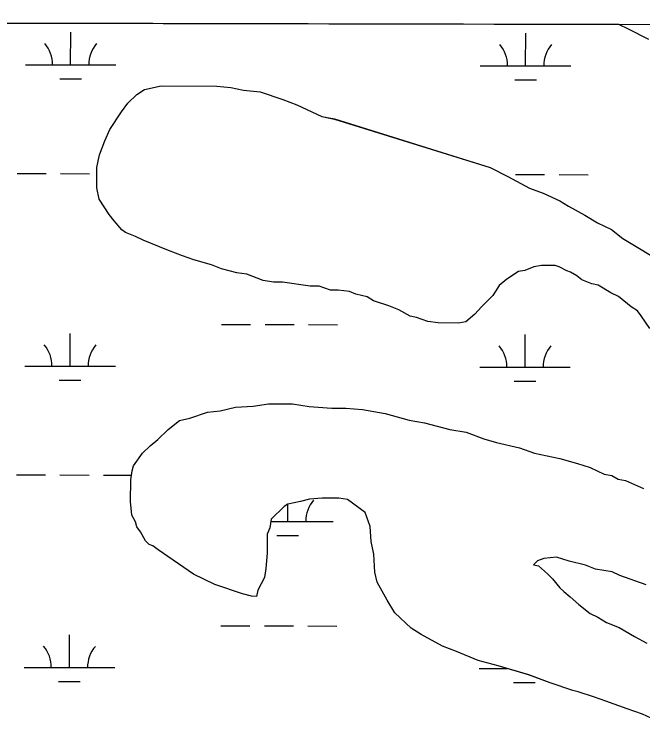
# Model space of a CAD drawing. Extents: x 3187622 to 3225504, y 800805 to 826213.
# Drawn here: x 3220091 to 3220784, y 823587 to 824386 of the extents above; entities that cross this region are included whole.
import ezdxf

# ---------------------------------------------------------------- set-up
doc = ezdxf.new("R2010")
doc.units = 0
for name, color, linetype in [('V-GRID-FRAM', 7, 'Continuous'), ('V-SITE-VEGE', 7, 'Continuous'), ('V-WETL-SWMP', 7, 'Continuous')]:
    doc.layers.add(name, color=color, linetype=linetype)

msp = doc.modelspace()

# ---------------------------------------------------------------- linework, layer by layer
at = {"layer": 'V-GRID-FRAM'}
msp.add_lwpolyline([(3191838.83, 824434.07), (3223248.62, 824370.11), (3223219.52, 806183.49), (3191793.86, 806247.48), (3191838.83, 824434.07)], dxfattribs=at)
at = {"layer": 'V-SITE-VEGE'}
for p, q in [((3220757.79, 824375.19), (3216843.36, 824383.16)), ((3220768.47, 824370.08), (3220757.79, 824375.19)), ((3220790.76, 824358.68), (3220768.47, 824370.08)), ((3220226.05, 824298.13), (3220234.5, 824303.65)), ((3220234.5, 824303.65), (3220252.73, 824307.68)), ((3220252.73, 824307.68), (3220314.32, 824307.1)), ((3220314.32, 824307.1), (3220329.71, 824305.56)), ((3220329.71, 824305.56), (3220343.68, 824302.63)), ((3220216.16, 824288.42), (3220226.05, 824298.13)), ((3220343.68, 824302.63), (3220361.86, 824301.06)), ((3220361.86, 824301.06), (3220386.98, 824292.43)), ((3220209.07, 824278.69), (3220216.16, 824288.42)), ((3220386.98, 824292.43), (3220402.33, 824286.69)), ((3220402.33, 824286.69), (3220430.2, 824273.83)), ((3220196.29, 824259.21), (3220209.07, 824278.69)), ((3220430.2, 824273.83), (3220444.18, 824270.91)), ((3220444.18, 824270.91), (3220615.87, 824217.51)), ((3220190.57, 824246.66), (3220196.29, 824259.21)), ((3220184.83, 824231.32), (3220190.57, 824246.66)), ((3220181.9, 824217.34), (3220184.83, 824231.32)), ((3220181.69, 824194.95), (3220181.9, 824217.34)), ((3220615.87, 824217.51), (3220635.37, 824207.53)), ((3220635.37, 824207.53), (3220659.05, 824194.71)), ((3220184.37, 824182.32), (3220181.69, 824194.95)), ((3220659.05, 824194.71), (3220674.4, 824188.97)), ((3220674.4, 824188.97), (3220692.51, 824180.4)), ((3220195.42, 824165.42), (3220184.37, 824182.32)), ((3220692.51, 824180.4), (3220702.26, 824174.71)), ((3220702.26, 824174.71), (3220720.37, 824164.74)), ((3220200.95, 824158.37), (3220195.42, 824165.42)), ((3220720.37, 824164.74), (3220734.29, 824156.22)), ((3220209.26, 824148.5), (3220200.95, 824158.37)), ((3220734.29, 824156.22), (3220749.62, 824149.08)), ((3220213.43, 824145.66), (3220209.26, 824148.5)), ((3220224.59, 824141.35), (3220213.43, 824145.66)), ((3220749.62, 824149.08), (3220762.12, 824139.16)), ((3220232.95, 824137.08), (3220224.59, 824141.35)), ((3220251.08, 824129.91), (3220232.95, 824137.08)), ((3220762.12, 824139.16), (3220778.83, 824129.21)), ((3220260.84, 824125.61), (3220251.08, 824129.91)), ((3220778.83, 824129.21), (3220792.75, 824120.68)), ((3220276.19, 824119.88), (3220260.84, 824125.61)), ((3220288.75, 824115.56), (3220276.19, 824119.88)), ((3220308.29, 824109.78), (3220288.75, 824115.56)), ((3220319.45, 824105.47), (3220308.29, 824109.78)), ((3220336.21, 824101.12), (3220319.45, 824105.47)), ((3220654, 824103.77), (3220647, 824102.43)), ((3220663.84, 824107.88), (3220654, 824103.77)), ((3220672.25, 824109.2), (3220663.84, 824107.88)), ((3220687.65, 824109.05), (3220672.25, 824109.2)), ((3220691.84, 824107.61), (3220687.65, 824109.05)), ((3220700.2, 824103.34), (3220691.84, 824107.61)), ((3220704.38, 824101.9), (3220700.2, 824103.34)), ((3220347.39, 824099.62), (3220336.21, 824101.12)), ((3220365.53, 824092.45), (3220347.39, 824099.62)), ((3220647, 824102.43), (3220634.32, 824094.15)), ((3220711.34, 824097.64), (3220704.38, 824101.9)), ((3220716.9, 824093.38), (3220711.34, 824097.64)), ((3220376.71, 824090.95), (3220365.53, 824092.45)), ((3220386.51, 824090.85), (3220376.71, 824090.95)), ((3220417.27, 824086.37), (3220386.51, 824090.85)), ((3220625.85, 824087.23), (3220618.75, 824076.1)), ((3220634.32, 824094.15), (3220625.85, 824087.23)), ((3220728.06, 824089.08), (3220716.9, 824093.38)), ((3220735.05, 824087.62), (3220728.06, 824089.08)), ((3220748.97, 824079.09), (3220735.05, 824087.62)), ((3220427.06, 824086.28), (3220417.27, 824086.37)), ((3220439.62, 824081.96), (3220427.06, 824086.28)), ((3220448.02, 824081.88), (3220439.62, 824081.96)), ((3220460.61, 824080.37), (3220448.02, 824081.88)), ((3220467.58, 824077.5), (3220460.61, 824080.37)), ((3220757.33, 824074.81), (3220748.97, 824079.09)), ((3220480.15, 824074.58), (3220467.58, 824077.5)), ((3220487.11, 824070.32), (3220480.15, 824074.58)), ((3220618.75, 824076.1), (3220606.04, 824063.62)), ((3220771.22, 824063.48), (3220757.33, 824074.81)), ((3220503.85, 824064.56), (3220487.11, 824070.32)), ((3220515.01, 824060.26), (3220503.85, 824064.56)), ((3220606.04, 824063.62), (3220598.96, 824055.28)), ((3220778.18, 824059.22), (3220771.22, 824063.48)), ((3220527.54, 824053.15), (3220515.01, 824060.26)), ((3220598.96, 824055.28), (3220589.08, 824046.97)), ((3220782.33, 824053.58), (3220778.18, 824059.22)), ((3220534.53, 824051.68), (3220527.54, 824053.15)), ((3220547.09, 824047.36), (3220534.53, 824051.68)), ((3220558.28, 824045.86), (3220547.09, 824047.36)), ((3220589.08, 824046.97), (3220580.67, 824045.65)), ((3220792, 824039.49), (3220782.33, 824053.58)), ((3220580.67, 824045.65), (3220558.28, 824045.86)), ((3220317.99, 823948.7), (3220334.83, 823952.75)), ((3220334.83, 823952.75), (3220354.44, 823953.96)), ((3220354.44, 823953.96), (3220371.26, 823956.61)), ((3220371.26, 823956.61), (3220397.86, 823956.36)), ((3220397.86, 823956.36), (3220416.03, 823953.39)), ((3220416.03, 823953.39), (3220441.21, 823951.76)), ((3220441.21, 823951.76), (3220456.61, 823951.62)), ((3220456.61, 823951.62), (3220474.79, 823950.04)), ((3220284.32, 823940.61), (3220303.98, 823947.43)), ((3220303.98, 823947.43), (3220317.99, 823948.7)), ((3220474.79, 823950.04), (3220499.95, 823945.61)), ((3220499.95, 823945.61), (3220526.48, 823938.37)), ((3220260.41, 823928.24), (3220273.1, 823937.92)), ((3220273.1, 823937.92), (3220284.32, 823940.61)), ((3220526.48, 823938.37), (3220543.25, 823935.41)), ((3220543.25, 823935.41), (3220571.18, 823928.15)), ((3220249.1, 823917.15), (3220260.41, 823928.24)), ((3220571.18, 823928.15), (3220589.35, 823925.18)), ((3220589.35, 823925.18), (3220608.88, 823918)), ((3220240.64, 823910.22), (3220249.1, 823917.15)), ((3220608.88, 823918), (3220622.84, 823913.67)), ((3220622.84, 823913.67), (3220647.99, 823907.84)), ((3220232.17, 823901.9), (3220240.64, 823910.22)), ((3220647.99, 823907.84), (3220664.73, 823902.08)), ((3220222.24, 823888), (3220232.17, 823901.9)), ((3220664.73, 823902.08), (3220692.67, 823896.22)), ((3220692.67, 823896.22), (3220712.22, 823890.45)), ((3220220.79, 823882.41), (3220222.24, 823888)), ((3220712.22, 823890.45), (3220726.18, 823886.11)), ((3220219.29, 823872.63), (3220220.79, 823882.41)), ((3220726.18, 823886.11), (3220741.51, 823878.97)), ((3220219.07, 823848.83), (3220219.29, 823872.63)), ((3220741.51, 823878.97), (3220749.89, 823877.5)), ((3220749.89, 823877.5), (3220756.86, 823873.23)), ((3220756.86, 823873.23), (3220765.24, 823871.76)), ((3220765.24, 823871.76), (3220784.76, 823863.17)), ((3220220.33, 823833.42), (3220219.07, 823848.83)), ((3220406.66, 823848.49), (3220392.63, 823845.82)), ((3220416.48, 823851.2), (3220406.66, 823848.49)), ((3220430.49, 823852.46), (3220416.48, 823851.2)), ((3220448.69, 823852.29), (3220430.49, 823852.46)), ((3220458.47, 823850.8), (3220448.69, 823852.29)), ((3220477.94, 823836.62), (3220458.47, 823850.8)), ((3220388.41, 823843.06), (3220374.28, 823829.19)), ((3220392.63, 823845.82), (3220388.41, 823843.06)), ((3220224.47, 823826.38), (3220220.33, 823833.42)), ((3220483.4, 823821.18), (3220477.94, 823836.62)), ((3220225.81, 823820.77), (3220224.47, 823826.38)), ((3220374.28, 823829.19), (3220372.79, 823819.41)), ((3220229.96, 823815.13), (3220225.81, 823820.77)), ((3220372.79, 823819.41), (3220369.92, 823812.43)), ((3220484.64, 823804.37), (3220483.4, 823821.18)), ((3220235.47, 823805.28), (3220229.96, 823815.13)), ((3220369.92, 823812.43), (3220369.73, 823791.44)), ((3220239.63, 823801.04), (3220235.47, 823805.28)), ((3220243.81, 823799.6), (3220239.63, 823801.04)), ((3220249.38, 823795.35), (3220243.81, 823799.6)), ((3220487.31, 823790.34), (3220484.64, 823804.37)), ((3220288.32, 823768.39), (3220249.38, 823795.35)), ((3220369.73, 823791.44), (3220368.17, 823774.65)), ((3220488.53, 823770.73), (3220487.31, 823790.34)), ((3220674.85, 823785.8), (3220667.83, 823783.07)), ((3220688.86, 823787.07), (3220674.85, 823785.8)), ((3220702.82, 823782.74), (3220688.86, 823787.07)), ((3220667.83, 823783.07), (3220663.59, 823778.91)), ((3220663.59, 823778.91), (3220669.17, 823777.45)), ((3220669.17, 823777.45), (3220678.89, 823768.96)), ((3220720.98, 823778.37), (3220702.82, 823782.74)), ((3220732.14, 823774.07), (3220720.98, 823778.37)), ((3220312.01, 823756.97), (3220288.32, 823768.39)), ((3220368.17, 823774.65), (3220366.68, 823764.86)), ((3220491.22, 823759.51), (3220488.53, 823770.73)), ((3220678.89, 823768.96), (3220684.44, 823763.31)), ((3220750.31, 823771.1), (3220732.14, 823774.07)), ((3220758.67, 823766.82), (3220750.31, 823771.1)), ((3220366.68, 823764.86), (3220359.55, 823750.93)), ((3220502.24, 823739.81), (3220491.22, 823759.51)), ((3220684.44, 823763.31), (3220692.75, 823753.44)), ((3220787.97, 823756.75), (3220758.67, 823766.82)), ((3220342.71, 823746.89), (3220312.01, 823756.97)), ((3220692.75, 823753.44), (3220696.91, 823749.2)), ((3220352.49, 823744), (3220342.71, 823746.89)), ((3220358.09, 823743.95), (3220352.49, 823744)), ((3220359.55, 823750.93), (3220358.09, 823743.95)), ((3220696.91, 823749.2), (3220703.86, 823743.53)), ((3220703.86, 823743.53), (3220713.58, 823735.05)), ((3220510.51, 823725.73), (3220502.24, 823739.81)), ((3220713.58, 823735.05), (3220726.08, 823725.13)), ((3220528.55, 823708.77), (3220510.51, 823725.73)), ((3220726.08, 823725.13), (3220734.44, 823720.85)), ((3220734.44, 823720.85), (3220744.19, 823715.16)), ((3220744.19, 823715.16), (3220758.13, 823709.43)), ((3220539.68, 823701.67), (3220528.55, 823708.77)), ((3220758.13, 823709.43), (3220774.84, 823699.48)), ((3220563.36, 823688.84), (3220539.68, 823701.67)), ((3220774.84, 823699.48), (3220788.77, 823692.35)), ((3220578.7, 823683.1), (3220563.36, 823688.84)), ((3220602.41, 823673.08), (3220578.7, 823683.1)), ((3220624.75, 823667.27), (3220602.41, 823673.08)), ((3220658.26, 823657.16), (3220624.75, 823667.27)), ((3220681.98, 823648.55), (3220658.26, 823657.16)), ((3220707.09, 823639.91), (3220681.98, 823648.55)), ((3220712.68, 823638.46), (3220707.09, 823639.91)), ((3220730.82, 823632.7), (3220712.68, 823638.46)), ((3220743.38, 823628.38), (3220730.82, 823632.7)), ((3220767.1, 823619.76), (3220743.38, 823628.38)), ((3220783.84, 823614), (3220767.1, 823619.76))]:
    msp.add_line(p, q, dxfattribs=at)
at = {"layer": 'V-WETL-SWMP'}
for p, q in [((3220757.79, 824375.19), (3215457.17, 824385.98)), ((3220768.47, 824370.08), (3220757.79, 824375.19)), ((3220790.76, 824358.68), (3220768.47, 824370.08)), ((3220152.98, 824330.66), (3220153.05, 824366.66)), ((3220654.88, 824329.64), (3220654.96, 824365.64)), ((3220102.98, 824330.76), (3220202.98, 824330.56)), ((3220604.88, 824329.74), (3220704.88, 824329.54)), ((3220140.95, 824315.26), (3220164.95, 824315.21)), ((3220642.85, 824314.23), (3220666.85, 824314.18)), ((3220226.05, 824298.13), (3220234.5, 824303.65)), ((3220234.5, 824303.65), (3220252.73, 824307.68)), ((3220252.73, 824307.68), (3220314.32, 824307.11)), ((3220314.32, 824307.11), (3220329.71, 824305.57)), ((3220329.71, 824305.57), (3220343.68, 824302.64)), ((3220216.16, 824288.42), (3220226.05, 824298.13)), ((3220343.68, 824302.64), (3220361.86, 824301.07)), ((3220361.86, 824301.07), (3220386.98, 824292.43)), ((3220209.07, 824278.69), (3220216.16, 824288.42)), ((3220386.98, 824292.43), (3220402.33, 824286.69)), ((3220402.33, 824286.69), (3220430.2, 824273.83)), ((3220196.29, 824259.21), (3220209.07, 824278.69)), ((3220430.2, 824273.83), (3220444.18, 824270.9)), ((3220444.18, 824270.9), (3220615.86, 824217.51)), ((3220190.57, 824246.66), (3220196.29, 824259.21)), ((3220184.83, 824231.32), (3220190.57, 824246.66)), ((3220181.9, 824217.35), (3220184.83, 824231.32)), ((3220181.69, 824194.95), (3220181.9, 824217.35)), ((3220615.86, 824217.51), (3220635.37, 824207.53)), ((3220093.89, 824210.71), (3220125.89, 824210.65)), ((3220141.89, 824210.61), (3220173.89, 824210.55)), ((3220635.37, 824207.53), (3220659.05, 824194.72)), ((3220643.8, 824209.59), (3220675.8, 824209.53)), ((3220691.8, 824209.49), (3220723.8, 824209.43)), ((3220184.37, 824182.33), (3220181.69, 824194.95)), ((3220659.05, 824194.72), (3220674.39, 824188.97)), ((3220674.39, 824188.97), (3220692.51, 824180.41)), ((3220195.42, 824165.42), (3220184.37, 824182.33)), ((3220692.51, 824180.41), (3220702.26, 824174.72)), ((3220702.26, 824174.72), (3220720.37, 824164.75)), ((3220200.95, 824158.37), (3220195.42, 824165.42)), ((3220720.37, 824164.75), (3220734.29, 824156.22)), ((3220209.26, 824148.5), (3220200.95, 824158.37)), ((3220734.29, 824156.22), (3220749.62, 824149.08)), ((3220213.43, 824145.66), (3220209.26, 824148.5)), ((3220224.59, 824141.36), (3220213.43, 824145.66)), ((3220749.62, 824149.08), (3220762.12, 824139.16)), ((3220232.95, 824137.08), (3220224.59, 824141.36)), ((3220251.08, 824129.91), (3220232.95, 824137.08)), ((3220762.12, 824139.16), (3220778.83, 824129.21)), ((3220260.84, 824125.62), (3220251.08, 824129.91)), ((3220778.83, 824129.21), (3220792.75, 824120.68)), ((3220276.19, 824119.88), (3220260.84, 824125.62)), ((3220288.75, 824115.56), (3220276.19, 824119.88)), ((3220308.29, 824109.78), (3220288.75, 824115.56)), ((3220319.45, 824105.48), (3220308.29, 824109.78)), ((3220336.21, 824101.12), (3220319.45, 824105.48)), ((3220654, 824103.77), (3220646.99, 824102.43)), ((3220663.84, 824107.88), (3220654, 824103.77)), ((3220672.25, 824109.2), (3220663.84, 824107.88)), ((3220687.65, 824109.06), (3220672.25, 824109.2)), ((3220691.84, 824107.62), (3220687.65, 824109.06)), ((3220700.2, 824103.34), (3220691.84, 824107.62)), ((3220704.38, 824101.9), (3220700.2, 824103.34)), ((3220347.39, 824099.62), (3220336.21, 824101.12)), ((3220365.52, 824092.45), (3220347.39, 824099.62)), ((3220646.99, 824102.43), (3220634.32, 824094.15)), ((3220711.34, 824097.64), (3220704.38, 824101.9)), ((3220716.9, 824093.39), (3220711.34, 824097.64)), ((3220376.71, 824090.95), (3220365.52, 824092.45)), ((3220386.51, 824090.86), (3220376.71, 824090.95)), ((3220417.26, 824086.37), (3220386.51, 824090.86)), ((3220625.85, 824087.23), (3220618.75, 824076.1)), ((3220634.32, 824094.15), (3220625.85, 824087.23)), ((3220728.06, 824089.08), (3220716.9, 824093.39)), ((3220735.05, 824087.62), (3220728.06, 824089.08)), ((3220748.97, 824079.09), (3220735.05, 824087.62)), ((3220427.06, 824086.28), (3220417.26, 824086.37)), ((3220439.62, 824081.96), (3220427.06, 824086.28)), ((3220448.02, 824081.89), (3220439.62, 824081.96)), ((3220460.6, 824080.37), (3220448.02, 824081.89)), ((3220467.58, 824077.5), (3220460.6, 824080.37)), ((3220757.33, 824074.81), (3220748.97, 824079.09)), ((3220480.15, 824074.59), (3220467.58, 824077.5)), ((3220487.11, 824070.32), (3220480.15, 824074.59)), ((3220618.75, 824076.1), (3220606.04, 824063.62)), ((3220771.22, 824063.48), (3220757.33, 824074.81)), ((3220503.85, 824064.57), (3220487.11, 824070.32)), ((3220515.01, 824060.26), (3220503.85, 824064.57)), ((3220606.04, 824063.62), (3220598.96, 824055.29)), ((3220778.18, 824059.22), (3220771.22, 824063.48)), ((3220527.55, 824053.15), (3220515.01, 824060.26)), ((3220598.96, 824055.29), (3220589.08, 824046.98)), ((3220782.33, 824053.58), (3220778.18, 824059.22)), ((3220534.53, 824051.68), (3220527.55, 824053.15)), ((3220547.09, 824047.37), (3220534.53, 824051.68)), ((3220558.28, 824045.86), (3220547.09, 824047.37)), ((3220589.08, 824046.98), (3220580.67, 824045.66)), ((3220792, 824039.49), (3220782.33, 824053.58)), ((3220319.46, 824044.08), (3220351.46, 824044.01)), ((3220367.46, 824043.98), (3220399.46, 824043.91)), ((3220415.46, 824043.88), (3220447.46, 824043.82)), ((3220580.67, 824045.66), (3220558.28, 824045.86)), ((3220152.3, 823997.99), (3220152.37, 824033.99)), ((3220654.21, 823996.97), (3220654.28, 824032.97)), ((3220102.3, 823998.09), (3220202.3, 823997.89)), ((3220604.21, 823997.07), (3220704.21, 823996.86)), ((3220140.27, 823982.58), (3220164.27, 823982.53)), ((3220642.18, 823981.56), (3220666.18, 823981.51)), ((3220317.99, 823948.7), (3220334.83, 823952.75)), ((3220334.83, 823952.75), (3220354.44, 823953.97)), ((3220354.44, 823953.97), (3220371.26, 823956.61)), ((3220371.26, 823956.61), (3220397.86, 823956.36)), ((3220397.86, 823956.36), (3220416.03, 823953.39)), ((3220416.03, 823953.39), (3220441.21, 823951.76)), ((3220441.21, 823951.76), (3220456.61, 823951.62)), ((3220456.61, 823951.62), (3220474.79, 823950.05)), ((3220284.32, 823940.62), (3220303.98, 823947.43)), ((3220303.98, 823947.43), (3220317.99, 823948.7)), ((3220474.79, 823950.05), (3220499.95, 823945.61)), ((3220499.95, 823945.61), (3220526.48, 823938.37)), ((3220260.41, 823928.24), (3220273.1, 823937.92)), ((3220273.1, 823937.92), (3220284.32, 823940.62)), ((3220526.48, 823938.37), (3220543.25, 823935.41)), ((3220543.25, 823935.41), (3220571.18, 823928.15)), ((3220249.11, 823917.15), (3220260.41, 823928.24)), ((3220571.18, 823928.15), (3220589.35, 823925.19)), ((3220589.35, 823925.19), (3220608.88, 823918)), ((3220240.64, 823910.23), (3220249.11, 823917.15)), ((3220608.88, 823918), (3220622.84, 823913.68)), ((3220622.84, 823913.68), (3220647.99, 823907.84)), ((3220232.17, 823901.91), (3220240.64, 823910.23)), ((3220647.99, 823907.84), (3220664.73, 823902.09)), ((3220222.24, 823888), (3220232.17, 823901.91)), ((3220664.73, 823902.09), (3220692.67, 823896.23)), ((3220692.67, 823896.23), (3220712.22, 823890.45)), ((3220220.79, 823882.41), (3220222.24, 823888)), ((3220712.22, 823890.45), (3220726.18, 823886.12)), ((3220219.29, 823872.63), (3220220.79, 823882.41)), ((3220726.18, 823886.12), (3220741.51, 823878.98)), ((3220093.21, 823878.04), (3220125.21, 823877.97)), ((3220141.21, 823877.94), (3220173.21, 823877.87)), ((3220189.21, 823877.84), (3220220.08, 823877.78)), ((3220219.07, 823848.83), (3220219.29, 823872.63)), ((3220741.51, 823878.98), (3220749.89, 823877.5)), ((3220749.89, 823877.5), (3220756.85, 823873.23)), ((3220756.85, 823873.23), (3220765.24, 823871.76)), ((3220765.24, 823871.76), (3220784.76, 823863.18)), ((3220220.33, 823833.42), (3220219.07, 823848.83)), ((3220406.65, 823848.49), (3220392.63, 823845.82)), ((3220416.48, 823851.2), (3220406.65, 823848.49)), ((3220430.49, 823852.47), (3220416.48, 823851.2)), ((3220448.69, 823852.3), (3220430.49, 823852.47)), ((3220458.47, 823850.81), (3220448.69, 823852.3)), ((3220477.94, 823836.63), (3220458.47, 823850.81)), ((3220388.41, 823843.06), (3220374.28, 823829.19)), ((3220392.63, 823845.82), (3220388.41, 823843.06)), ((3220392.42, 823826.69), (3220392.46, 823845.71)), ((3220224.46, 823826.38), (3220220.33, 823833.42)), ((3220483.39, 823821.18), (3220477.94, 823836.63)), ((3220225.81, 823820.77), (3220224.46, 823826.38)), ((3220374.28, 823829.19), (3220372.79, 823819.41)), ((3220373.9, 823826.72), (3220442.42, 823826.58)), ((3220229.96, 823815.13), (3220225.81, 823820.77)), ((3220372.79, 823819.41), (3220369.92, 823812.43)), ((3220484.64, 823804.37), (3220483.39, 823821.18)), ((3220235.47, 823805.28), (3220229.96, 823815.13)), ((3220369.92, 823812.43), (3220369.73, 823791.44)), ((3220380.39, 823811.28), (3220404.39, 823811.23)), ((3220239.63, 823801.05), (3220235.47, 823805.28)), ((3220243.81, 823799.61), (3220239.63, 823801.05)), ((3220249.37, 823795.36), (3220243.81, 823799.61)), ((3220487.31, 823790.35), (3220484.64, 823804.37)), ((3220288.32, 823768.4), (3220249.37, 823795.36)), ((3220369.73, 823791.44), (3220368.17, 823774.65)), ((3220488.53, 823770.74), (3220487.31, 823790.35)), ((3220312.01, 823756.98), (3220288.32, 823768.4)), ((3220368.17, 823774.65), (3220366.68, 823764.87)), ((3220491.22, 823759.51), (3220488.53, 823770.74)), ((3220366.68, 823764.87), (3220359.55, 823750.94)), ((3220502.24, 823739.81), (3220491.22, 823759.51)), ((3220342.71, 823746.89), (3220312.01, 823756.98)), ((3220352.49, 823744), (3220342.71, 823746.89)), ((3220358.09, 823743.95), (3220352.49, 823744)), ((3220359.55, 823750.94), (3220358.09, 823743.95)), ((3220510.5, 823725.74), (3220502.24, 823739.81)), ((3220528.54, 823708.77), (3220510.5, 823725.74)), ((3220318.78, 823711.4), (3220350.78, 823711.34)), ((3220366.78, 823711.31), (3220398.78, 823711.24)), ((3220414.78, 823711.21), (3220446.78, 823711.14)), ((3220539.68, 823701.67), (3220528.54, 823708.77)), ((3220151.62, 823665.31), (3220151.7, 823701.31)), ((3220563.36, 823688.85), (3220539.68, 823701.67)), ((3220578.7, 823683.11), (3220563.36, 823688.85)), ((3220602.41, 823673.09), (3220578.7, 823683.11)), ((3220624.75, 823667.28), (3220602.41, 823673.09)), ((3220101.62, 823665.42), (3220201.62, 823665.21)), ((3220603.53, 823664.39), (3220634.52, 823664.33)), ((3220658.25, 823657.17), (3220624.75, 823667.28)), ((3220681.97, 823648.55), (3220658.25, 823657.17)), ((3220139.59, 823649.91), (3220163.59, 823649.86)), ((3220641.5, 823648.89), (3220665.5, 823648.84)), ((3220707.09, 823639.92), (3220681.97, 823648.55)), ((3220712.68, 823638.47), (3220707.09, 823639.92)), ((3220730.82, 823632.7), (3220712.68, 823638.47)), ((3220743.38, 823628.38), (3220730.82, 823632.7)), ((3220767.1, 823619.76), (3220743.38, 823628.38)), ((3220783.84, 823614.01), (3220767.1, 823619.76)), ((3220814.51, 823599.72), (3220783.84, 823614.01))]:
    msp.add_line(p, q, dxfattribs=at)
msp.add_lwpolyline([(3220787.97, 823756.75), (3220758.67, 823766.82), (3220750.31, 823771.1), (3220732.14, 823774.07), (3220720.98, 823778.37), (3220702.82, 823782.74), (3220688.86, 823787.07), (3220674.85, 823785.8), (3220667.83, 823783.07), (3220663.59, 823778.91), (3220669.17, 823777.45), (3220678.89, 823768.96), (3220684.44, 823763.31), (3220692.75, 823753.44), (3220696.91, 823749.2), (3220703.85, 823743.54), (3220713.58, 823735.05), (3220726.08, 823725.13), (3220734.44, 823720.85), (3220744.19, 823715.16), (3220758.13, 823709.43), (3220774.84, 823699.48), (3220788.77, 823692.35)], dxfattribs=at)
for centre, start, end in [((3220097.74, 824331.25), 359.11148, 40.65514), ((3220208.22, 824331.02), 139.11148, 180.65514), ((3220599.64, 824330.23), 359.11148, 40.65514), ((3220710.13, 824330), 139.11148, 180.65514), ((3220097.06, 823998.58), 359.11148, 40.65514), ((3220207.54, 823998.35), 139.11148, 180.65514), ((3220598.96, 823997.55), 359.11148, 40.65514), ((3220709.45, 823997.33), 139.11148, 180.65514), ((3220447.67, 823827.05), 139.11148, 180.65514), ((3220096.38, 823665.9), 359.11148, 40.65514), ((3220206.87, 823665.68), 139.11148, 180.65514), ((3220598.29, 823664.88), 359.11148, 359.59463)]:
    msp.add_arc(centre, 35.25, start, end, dxfattribs=at)

doc.saveas('drawing.dxf')
